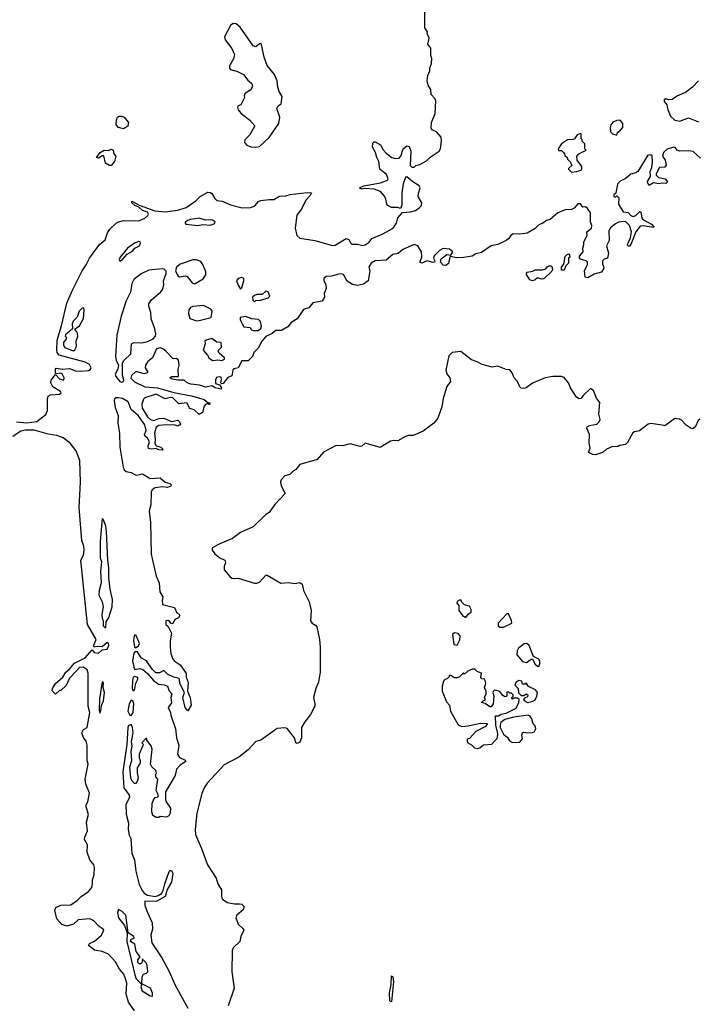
# Model space of a CAD drawing. Extents: x 2220333 to 2384341, y 721037 to 894043.
# Tile 277 of 325: x 2346499 to 2351892, y 797667 to 805491. Entities that reach past the tile are written whole.
import ezdxf

# ---------------------------------------------------------------- set-up
doc = ezdxf.new("R2010")
doc.units = 0

msp = doc.modelspace()

# ---------------------------------------------------------------- linework, layer by layer
at = {"layer": '0CON10XD'}
for points in [[(2349387.1, 804457.1), (2349410.3, 804430.3), (2349456.4, 804396.4), (2349485, 804387.5), (2349515, 804390), (2349527.5, 804405), (2349547.5, 804465), (2349575, 804487.5), (2349593.6, 804483.6), (2349608.8, 804445), (2349603, 804333), (2349615, 804320), (2349635, 804320), (2349648.3, 804331.7), (2349679.5, 804340.5), (2349731.7, 804368.3), (2349762.4, 804397.6), (2349834, 804445), (2349844.2, 804465), (2349852.5, 804525), (2349847.9, 804557.9), (2349815, 804598), (2349776.1, 804616.1), (2349768.3, 804628.3), (2349772.2, 804675), (2349802.2, 804745), (2349806.2, 804845), (2349797.5, 804865), (2349770, 804895), (2349766.4, 804936.4), (2349745, 804970), (2349736.7, 805005), (2349743, 805047), (2349757.5, 805085), (2349757.5, 805105), (2349773, 805143), (2349773.6, 805183.6), (2349766.7, 805205), (2349767.5, 805265), (2349742.5, 805295), (2349752.5, 805345), (2349738.3, 805381.7), (2349740, 805395), (2349720, 805425), (2349720, 805625)], [(2348375, 804476.9), (2348405, 804482.5), (2348482.2, 804555), (2348557.5, 804665), (2348567.5, 804715), (2348543.9, 804786.1), (2348553.6, 804806.4), (2348577, 804823), (2348585, 804880), (2348561.1, 804921.1), (2348550, 804955), (2348544.1, 805004.1), (2348524, 805055), (2348465, 805128), (2348442.2, 805192.2), (2348422.1, 805292.1), (2348415, 805301.2), (2348405, 805300), (2348375, 805275.5), (2348355, 805283.8), (2348250.5, 805430.5), (2348219, 805459), (2348195, 805461.5), (2348175, 805445.9), (2348126.1, 805355), (2348131.7, 805331.7), (2348185, 805261.3), (2348207.1, 805215), (2348199.1, 805180.9), (2348165.8, 805125), (2348165.9, 805105.9), (2348175.7, 805095.7), (2348225, 805081.1), (2348278, 805055), (2348311.4, 805011.4), (2348343.3, 804985), (2348350, 804965), (2348337.5, 804935), (2348289.3, 804900.7), (2348283.3, 804885), (2348287, 804873), (2348257.5, 804815), (2348235, 804806.7), (2348230, 804795), (2348235.8, 804775), (2348260, 804745), (2348324.2, 804695), (2348367.1, 804647.1), (2348328.1, 804575), (2348289.4, 804535), (2348286.7, 804515), (2348303.2, 804493.2), (2348335, 804480.5), (2348375, 804476.9)], [(2351894.2, 805005.8), (2351846, 804955), (2351789.1, 804910.9), (2351725.8, 804885), (2351685, 804857.1), (2351655, 804853.3), (2351635, 804862.5), (2351620, 804855), (2351621.7, 804841.7), (2351643.3, 804815), (2351650.6, 804775), (2351671.9, 804725), (2351705, 804691.2), (2351745, 804683.3), (2351815, 804710), (2351895, 804680)], [(2347325, 804623.3), (2347285, 804633.3), (2347266.7, 804655), (2347267.5, 804695), (2347277.5, 804715), (2347290, 804725), (2347310, 804725), (2347330, 804715), (2347363.3, 804675), (2347358.8, 804645), (2347325, 804623.3)], [(2351245, 804572.5), (2351250, 804595), (2351275, 804612.5), (2351292.5, 804635), (2351292.5, 804665), (2351271.7, 804691.7), (2351245, 804690), (2351213.9, 804676.1), (2351197.5, 804655), (2351192.5, 804635), (2351195, 804600), (2351210, 804585), (2351245, 804572.5)], [(2350885, 804280), (2350925, 804283.3), (2350960, 804295), (2350967.5, 804305), (2350966.7, 804325), (2350930, 804375), (2350926.7, 804405), (2350943.9, 804426.1), (2351000, 804455), (2350990, 804465), (2350990, 804505), (2350970, 804525), (2350970, 804535), (2350960, 804545), (2350960, 804585), (2350955, 804587.5), (2350930, 804575), (2350907, 804543), (2350895, 804537.5), (2350852.7, 804537.3), (2350805, 804503.3), (2350777.5, 804465), (2350781.7, 804451.7), (2350805, 804450), (2350818.3, 804438.3), (2350830, 804425), (2350831.7, 804411.7), (2350850, 804395), (2350851.7, 804381.7), (2350880, 804355), (2350880, 804345), (2350890, 804335), (2350861.7, 804308.3), (2350861.7, 804301.7), (2350885, 804280)], [(2346475, 802295.4), (2346555, 802288.3), (2346635, 802296.8), (2346707, 802353), (2346720.5, 802385), (2346720, 802475), (2346725, 802498.1), (2346745, 802510.5), (2346815.6, 802514.4), (2346827.5, 802525), (2346823.3, 802535), (2346763.8, 802573.8), (2346747.1, 802605), (2346749.6, 802625), (2346785, 802670), (2346815, 802636), (2346850, 802625), (2346852, 802645), (2346837, 802677), (2346825, 802682), (2346787.5, 802677.5), (2346783.8, 802683.8), (2346783.8, 802715), (2346788.8, 802721.2), (2346840, 802715), (2346895, 802717.7), (2346941.5, 802701.5), (2346985, 802698.4), (2347045, 802703.9), (2347058.8, 802711.2), (2347066.3, 802723.7), (2347055, 802750.3), (2347019, 802769), (2346814, 802825), (2346798, 802845), (2346794.1, 802864.1), (2346795.7, 802945), (2346831.2, 803058.8), (2346875, 803238), (2346915, 803337.1), (2346995, 803496.2), (2347028.4, 803541.6), (2347054.4, 803595), (2347132.5, 803705), (2347179.3, 803740.7), (2347197.7, 803797.7), (2347215.6, 803825), (2347265, 803874.2), (2347283.3, 803885), (2347325, 803894.2), (2347445, 803893.3), (2347495, 803914), (2347516.7, 803935), (2347523.3, 803945), (2347515, 803960), (2347475, 803973.8), (2347445, 804000), (2347414.2, 804014.2), (2347391.2, 804035), (2347390, 804045), (2347395, 804047.1), (2347447.5, 804017.5), (2347572.3, 803972.3), (2347655, 803964.5), (2347755, 803976.2), (2347821.5, 803998.5), (2347898.5, 804051.5), (2347933.5, 804086.5), (2347995, 804120.8), (2348015, 804118), (2348025, 804110), (2348048.8, 804068.8), (2348065, 804054.5), (2348107.7, 804047.7), (2348175, 804019.5), (2348266.4, 803996.4), (2348335, 803998), (2348367.1, 804012.9), (2348396.7, 804045), (2348415, 804052.9), (2348481.5, 804061.5), (2348517.9, 804062.1), (2348565, 804088.6), (2348615, 804090), (2348647.9, 804102.1), (2348785, 804117.5), (2348817.5, 804115), (2348808.9, 804095), (2348774.2, 804055.8), (2348739.6, 803985), (2348701.9, 803938.1), (2348687.1, 803835), (2348701.1, 803775), (2348725, 803753.8), (2348845, 803735.4), (2348985, 803697.6), (2349005, 803700), (2349095, 803752.5), (2349114.3, 803745), (2349127, 803717), (2349137.7, 803707.7), (2349185, 803707.8), (2349225, 803697.4), (2349245, 803701.9), (2349276.6, 803723.4), (2349298.7, 803751.3), (2349385, 803788), (2349466.7, 803833.3), (2349494, 803875), (2349505, 803917.5), (2349541.7, 803958.3), (2349604.3, 803964.3), (2349643.8, 803975), (2349675, 803994.5), (2349692.5, 804015), (2349694.2, 804035), (2349666.7, 804085), (2349667.8, 804112.2), (2349682, 804155), (2349675, 804170), (2349622.7, 804202.7), (2349575, 804242.5), (2349565, 804240), (2349546.4, 804186.4), (2349536.7, 804115), (2349537, 804017), (2349525, 803990), (2349505, 803997.5), (2349455, 803997.5), (2349425, 804013.8), (2349416.7, 804025), (2349410, 804065), (2349399.1, 804089.1), (2349366.5, 804126.5), (2349315, 804144.4), (2349245, 804148.8), (2349214.3, 804144.3), (2349200, 804155), (2349235, 804170), (2349366.1, 804193.9), (2349422.5, 804215), (2349427.5, 804225), (2349415, 804260), (2349362.3, 804302.3), (2349352.5, 804365), (2349336.7, 804395), (2349326.7, 804435), (2349303, 804477), (2349305, 804510), (2349315, 804520), (2349325, 804520), (2349365.7, 804495.7), (2349387.1, 804457.1)], [(2351909.5, 804389.5), (2351852.5, 804442.5), (2351815, 804448.8), (2351745, 804446.7), (2351723.9, 804453.9), (2351707.5, 804475), (2351695, 804478.8), (2351645, 804462), (2351615, 804436.7), (2351606.7, 804405), (2351627.5, 804375), (2351637.5, 804335), (2351625, 804320), (2351585, 804317.5), (2351557.5, 804265), (2351557.5, 804255), (2351575, 804237.5), (2351630, 804225), (2351647, 804203), (2351635, 804190), (2351605, 804192.5), (2351575, 804186.7), (2351535, 804193.3), (2351502.5, 804172.5), (2351490.5, 804190.5), (2351488.8, 804205), (2351511.2, 804245), (2351510.6, 804285), (2351521.9, 804315), (2351528.3, 804361.7), (2351525, 804410), (2351515, 804417.5), (2351490, 804415), (2351411.2, 804285), (2351395.5, 804274.5), (2351355, 804264.3), (2351311.2, 804225), (2351272.4, 804207.6), (2351250.8, 804185), (2351237, 804113), (2351220, 804100), (2351220, 804085), (2351235, 804080), (2351245, 804090), (2351260, 804075), (2351257.5, 804025), (2351294.4, 803964.4), (2351335, 803958), (2351356.7, 803935), (2351375, 803927.5), (2351395, 803936), (2351427.5, 803967.5), (2351435, 803960), (2351443.8, 803915), (2351452.3, 803902.3), (2351520, 803865), (2351540, 803845), (2351535, 803840), (2351455, 803853.8), (2351431.2, 803848.8), (2351396.2, 803805), (2351356.7, 803705), (2351345, 803690), (2351335, 803690), (2351330, 803705), (2351353.3, 803756.7), (2351361.2, 803805), (2351346.1, 803856.1), (2351315, 803883.3), (2351295, 803888), (2351258.3, 803881.7), (2351235, 803867.5), (2351194.4, 803835.6), (2351180, 803815), (2351183.6, 803736.4), (2351163.3, 803695), (2351177.5, 803635), (2351170, 803595), (2351143, 803587), (2351130, 803575), (2351130, 803545), (2351135, 803540), (2351142.5, 803515), (2351122.5, 803485), (2351065, 803468.8), (2351015, 803440), (2350992.5, 803445), (2350987.5, 803495), (2351011.2, 803545), (2351012.5, 803565), (2351000, 803575), (2350957, 803587), (2350948.3, 803598.3), (2350948.3, 803611.7), (2350977.5, 803645), (2350973.3, 803675), (2350983.3, 803705), (2350982.5, 803725), (2351010, 803775), (2351007.5, 803805), (2351042.5, 803835), (2351046.7, 803855), (2351036.7, 803885), (2351036.1, 803956.1), (2351011.7, 803991.7), (2350995, 804003.3), (2350975, 804000), (2350955, 804027.5), (2350935, 804027.5), (2350905, 803992.5), (2350885, 803982.5), (2350835, 803980), (2350775, 803956.2), (2350716.2, 803903.8), (2350685.7, 803894.3), (2350656.7, 803873.3), (2350625, 803860.8), (2350595, 803832), (2350533.3, 803795), (2350475, 803785.6), (2350421.2, 803788.8), (2350403, 803777), (2350385, 803749.2), (2350365.8, 803735), (2350298.8, 803705), (2350246.4, 803693.6), (2350169.4, 803640.6), (2350125, 803631.4), (2350095, 803612.5), (2350025, 803600)], [(2347225, 804332), (2347212.3, 804332.3), (2347180, 804350), (2347168.3, 804408.3), (2347155, 804410), (2347125, 804390), (2347110, 804395), (2347140, 804435), (2347170, 804455), (2347205, 804452.5), (2347225, 804462.5), (2347242.5, 804455), (2347246.7, 804425), (2347263.3, 804405), (2347252.5, 804365), (2347225, 804332)], [(2347915, 803854.5), (2347955, 803863.8), (2348015, 803858.6), (2348048.3, 803871.7), (2348051.7, 803881.7), (2348033.3, 803896.7), (2348015, 803901.2), (2347975, 803896.7), (2347925, 803913.3), (2347857, 803903), (2347833.9, 803896.1), (2347815, 803880), (2347813, 803873), (2347820, 803865), (2347915, 803854.5)], [(2350025, 803600), (2349969.5, 803599.5), (2349925, 803610), (2349917, 803603), (2349907.8, 803552.2), (2349885, 803538.7), (2349865, 803540.4), (2349842.9, 803562.9), (2349849.3, 803590.7), (2349895, 803626.2), (2349925, 803620), (2349942.5, 803645), (2349915, 803667.5), (2349865, 803672.2), (2349835, 803657.5), (2349791.9, 803615), (2349786.9, 803595), (2349797.5, 803575), (2349796.9, 803563.1), (2349785, 803560.6), (2349736.1, 803573.9), (2349695, 803556.2), (2349680, 803565), (2349693.8, 803605), (2349692.5, 803645), (2349663.3, 803695), (2349635, 803704.3), (2349544.4, 803665), (2349506.6, 803633.4), (2349465, 803624.4), (2349410.4, 803579.6), (2349325, 803573.9), (2349293.4, 803556.6), (2349274, 803525), (2349281.9, 803495), (2349267.5, 803415), (2349230.5, 803389.5), (2349185, 803379.4), (2349145, 803386.9), (2349102.8, 803412.8), (2349073.1, 803465), (2349055, 803470.8), (2349035, 803468.7), (2348976.7, 803453.3), (2348935, 803450.3), (2348915.5, 803435), (2348915, 803417.5), (2348931.1, 803385), (2348934.3, 803355.7), (2348920, 803315), (2348922.5, 803285), (2348902.5, 803255), (2348828.8, 803241.2), (2348798.3, 803201.7), (2348755, 803187.5), (2348705, 803112.5), (2348657.5, 803085), (2348630.7, 803049.3), (2348579.3, 803020.7), (2348535, 803020), (2348505, 802996.7), (2348455, 802972.5), (2348423.3, 802935), (2348395, 802880), (2348360, 802845), (2348350, 802815), (2348315, 802780), (2348265, 802780), (2348236.4, 802723.6), (2348203, 802717), (2348191.7, 802708.3), (2348185, 802660), (2348153.6, 802646.4), (2348115, 802600), (2348105, 802597.5), (2348097.5, 802605), (2348103.3, 802635), (2348100, 802650), (2348085, 802653.8), (2348063.5, 802646.5), (2348055, 802630), (2348055, 802600), (2348088.3, 802588.3), (2348102.5, 802565), (2348100, 802555), (2348052.5, 802565), (2348025, 802580.8), (2347975, 802570.8), (2347927.4, 802587.4), (2347860, 802595), (2347830, 802605), (2347805, 802627.5), (2347755, 802626.7), (2347712.5, 802635), (2347693.3, 802645), (2347705, 802656.7), (2347760, 802655), (2347757.5, 802715), (2347766.7, 802745), (2347760, 802785), (2347745, 802797.5), (2347720, 802795), (2347658.8, 802858.8), (2347635.9, 802875.9), (2347615, 802882.5), (2347585.7, 802874.3), (2347553.8, 802805), (2347515, 802771.2), (2347498.8, 802745), (2347496.7, 802725), (2347515.7, 802695.7), (2347515.5, 802684.5), (2347485, 802676.7), (2347435, 802692.3), (2347418.6, 802691.4), (2347387.4, 802662.6), (2347381.8, 802641.8), (2347412.6, 802612.6), (2347494.4, 802574.4), (2347593.8, 802565), (2347725, 802528.2), (2347865, 802500.8), (2347965, 802471.4), (2347997.5, 802447.5), (2348010, 802445), (2348010, 802435), (2348003, 802433), (2347995, 802440), (2347975, 802432.5), (2347965, 802420), (2347950.7, 802369.3), (2347925, 802352.5), (2347885, 802390), (2347851.7, 802401.7), (2347827.5, 802445), (2347765, 802437.5), (2347715, 802486.2), (2347695, 802488.8), (2347655, 802477.5), (2347585, 802515.7), (2347495, 802486.7), (2347484.1, 802475.9), (2347468.8, 802435), (2347472.7, 802402.7), (2347513.8, 802335), (2347540, 802315), (2347565, 802306.7), (2347605, 802321.2), (2347645, 802323.8), (2347705, 802297.5), (2347755, 802307.5), (2347770, 802295), (2347777, 802277), (2347775, 802270), (2347765, 802270), (2347755, 802260), (2347735, 802267.5), (2347665, 802271.2), (2347605, 802266.2), (2347585, 802252.5), (2347570, 802205), (2347576.2, 802155), (2347573.6, 802123.6), (2347583.3, 802103.3), (2347620, 802095), (2347640, 802075), (2347635, 802070), (2347605, 802073.3), (2347585, 802082.5), (2347545, 802076.7), (2347524, 802084), (2347520, 802105), (2347530, 802135), (2347515.8, 802165.8), (2347493.3, 802185), (2347490, 802195), (2347503.9, 802226.1), (2347495, 802272.5), (2347440, 802345), (2347384.5, 802394.5), (2347360.9, 802455), (2347315, 802479.8), (2347285, 802486.9), (2347262.5, 802485), (2347252.7, 802477.3), (2347250, 802465), (2347258.2, 802408.2), (2347281, 802345), (2347279.7, 802285), (2347292.1, 802205), (2347296.3, 802095), (2347322, 801935), (2347330.6, 801915), (2347345, 801901.4), (2347385, 801891.9), (2347425, 801870.6), (2347475, 801880.8), (2347535, 801844.5), (2347615, 801850), (2347655, 801816.9), (2347693.3, 801805), (2347703.8, 801795), (2347699.2, 801785), (2347675, 801772.7), (2347635, 801778.9), (2347575, 801771.5), (2347550.8, 801755), (2347544.2, 801735), (2347540.8, 801635), (2347528.6, 801585), (2347538.1, 801495), (2347543.5, 801243.5), (2347585, 801067.5), (2347608.8, 801015), (2347613.3, 800945), (2347638, 800905), (2347631.2, 800875), (2347635, 800842.5), (2347728.8, 800818.8), (2347748.1, 800778.1), (2347766.3, 800766.3), (2347770.8, 800755), (2347761.7, 800738.3), (2347732.5, 800725), (2347715, 800690), (2347701.7, 800691.7), (2347685, 800717.5), (2347660, 800715), (2347660, 800685), (2347678.3, 800668.3), (2347706.7, 800615), (2347696, 800555), (2347695.9, 800505.9), (2347700, 800455), (2347713.3, 800415), (2347726.7, 800395), (2347773.3, 800365), (2347822.5, 800295), (2347822.5, 800265), (2347838, 800225), (2347832.5, 800155), (2347853.8, 800103.8), (2347861.2, 800045), (2347835, 800000), (2347814.1, 800024.1), (2347796.2, 800105), (2347810, 800145), (2347775, 800210), (2347766.4, 800256.4), (2347725, 800266.7), (2347675, 800290), (2347645, 800320), (2347610.6, 800299.4), (2347581.8, 800301.8), (2347550.9, 800330.9), (2347506.2, 800395), (2347466.6, 800416.6), (2347452, 800442), (2347435, 800468.8), (2347415, 800468.8), (2347405, 800456.7), (2347395.3, 800395), (2347405.3, 800345.3), (2347415, 800326.9), (2347455, 800334.3), (2347476.6, 800326.6), (2347514.4, 800294.4), (2347565, 800236), (2347605, 800210), (2347646.4, 800206.4), (2347672.5, 800195), (2347686.4, 800156.4), (2347707.5, 800135), (2347701.2, 800105), (2347706.4, 800063.6), (2347680, 800025), (2347698.8, 799985), (2347700, 799965), (2347736.7, 799855), (2347744.1, 799784.1), (2347763.3, 799725), (2347753.3, 799655), (2347768.3, 799628.3), (2347815, 799606.7), (2347818.8, 799595), (2347775, 799566.2), (2347746.2, 799535), (2347733.8, 799485), (2347658.8, 799355), (2347656.7, 799295), (2347663.3, 799275), (2347697.5, 799225), (2347694, 799185), (2347685, 799163.3), (2347665, 799153.3), (2347615, 799160), (2347605, 799150), (2347585, 799150), (2347558.3, 799168.3), (2347548.8, 799195), (2347553, 799263), (2347561.7, 799291.7), (2347575, 799310), (2347600, 799315), (2347600, 799335), (2347582.5, 799365), (2347597.5, 799455), (2347580, 799475), (2347580, 799495), (2347587.5, 799505), (2347580, 799525), (2347550, 799555), (2347540, 799575), (2347553, 799693), (2347545, 799720), (2347510, 799765), (2347508.3, 799778.3), (2347501.7, 799778.3), (2347470, 799745), (2347480, 799735), (2347477, 799723), (2347447.5, 799655), (2347447.5, 799625), (2347457.5, 799605), (2347457.5, 799585), (2347433.6, 799546.4), (2347432.5, 799505), (2347440, 799465), (2347431.7, 799438.3), (2347418.3, 799421.7), (2347411.7, 799421.7), (2347395, 799437.5), (2347383, 799463), (2347374.2, 799555), (2347390, 799605), (2347384.4, 799675), (2347391.7, 799718.3), (2347388.1, 799755), (2347401.4, 799825), (2347396.8, 799866.8), (2347385, 799891.2), (2347365, 799882.9), (2347358, 799865), (2347351.4, 799731.4), (2347319, 799515), (2347327.5, 799387.5), (2347369.2, 799329.2), (2347371.2, 799308.8), (2347342, 799255), (2347345, 799176.7), (2347364.1, 799105), (2347361.2, 799055), (2347369.7, 799009.7), (2347381.3, 798985), (2347390.8, 798865), (2347411.4, 798815), (2347423.3, 798725), (2347448.4, 798618.4), (2347471.5, 798571.5), (2347489.4, 798549.4), (2347515, 798532.7), (2347575, 798523.1), (2347598.9, 798531.1), (2347625, 798547.1), (2347639.7, 798570.3), (2347651.4, 798625), (2347687, 798723), (2347695, 798731.2), (2347705, 798728.8), (2347715.4, 798705.4), (2347705, 798636.7), (2347672.3, 798577.7), (2347655.4, 798524.6), (2347585, 798483.8), (2347493.8, 798485), (2347495, 798452.5), (2347514.4, 798395), (2347552.9, 798315), (2347554.3, 798265), (2347540.6, 798215), (2347550.6, 798155), (2347628, 798035), (2347687.6, 797927.6), (2347733.2, 797825), (2347835, 797635.7)], [(2347295, 803571.2), (2347315, 803584.5), (2347352.8, 803627.2), (2347395, 803650.8), (2347413.8, 803676.2), (2347451.8, 803695), (2347459.6, 803715), (2347456.6, 803726.6), (2347445, 803729.5), (2347411.2, 803715), (2347355.6, 803674.4), (2347298.8, 803605), (2347290, 803585), (2347295, 803571.2)], [(2350825, 803500), (2350805, 803500), (2350803.8, 803525), (2350822.5, 803547.5), (2350835, 803610), (2350850, 803625), (2350865, 803630), (2350870, 803605), (2350860, 803595), (2350860, 803555), (2350840, 803535), (2350825, 803500)], [(2347885, 803392.5), (2347895, 803394), (2347957.7, 803432.3), (2347977.6, 803462.4), (2347977.4, 803487.4), (2347955.4, 803545.4), (2347938.3, 803568.3), (2347905, 803581.5), (2347875, 803582.2), (2347775, 803548.4), (2347745.6, 803525), (2347738, 803495), (2347755.8, 803455.8), (2347768, 803448), (2347815, 803454.2), (2347829.8, 803449.8), (2347870.6, 803400.6), (2347885, 803392.5)], [(2350575, 803416.7), (2350554.1, 803424.1), (2350527.5, 803465), (2350530, 803485), (2350577, 803493), (2350595, 803502.5), (2350655, 803503.8), (2350680, 803510), (2350695, 803530), (2350715, 803537.5), (2350729.3, 803529.3), (2350733.3, 803505), (2350728.3, 803491.7), (2350665, 803432.5), (2350645, 803430), (2350615, 803440), (2350595, 803422.5), (2350575, 803416.7)], [(2347309.4, 802610.6), (2347325, 802614.4), (2347328.1, 802625), (2347316.7, 802665), (2347317, 802763), (2347327.6, 802782.4), (2347382, 802835), (2347388.8, 802915), (2347405, 802926.9), (2347465, 802923.1), (2347509.8, 802930.2), (2347560, 802955), (2347578, 802975), (2347580.8, 802995), (2347574.2, 803035), (2347544.4, 803114.4), (2347540.8, 803165), (2347525.6, 803215), (2347526.4, 803233.6), (2347545.6, 803265), (2347622.1, 803327.9), (2347634, 803345), (2347645.8, 803384.2), (2347641.2, 803415), (2347663.3, 803475), (2347663.6, 803493.6), (2347647.7, 803507.7), (2347631.7, 803511.7), (2347525, 803500.6), (2347465, 803470.4), (2347406.2, 803425), (2347390.3, 803395), (2347379.6, 803325), (2347345, 803258), (2347306.8, 803135), (2347272.3, 802985), (2347261.8, 802815), (2347265.6, 802785), (2347283.8, 802745), (2347278.5, 802715), (2347258.5, 802675), (2347262.7, 802655), (2347295, 802615.6), (2347309.4, 802610.6)], [(2348255, 803350), (2348265, 803360), (2348281.2, 803415), (2348280, 803435), (2348265, 803442.5), (2348236.2, 803435), (2348223.3, 803415), (2348235, 803380), (2348255, 803350)], [(2348365, 803250), (2348375, 803260), (2348415, 803262.5), (2348475, 803280), (2348487.5, 803295), (2348475, 803327.5), (2348455, 803332.5), (2348425, 803307.5), (2348385, 803307.5), (2348365, 803300), (2348350, 803285), (2348353, 803263), (2348365, 803250)], [(2346915, 802861.2), (2346935, 802863.3), (2346951.2, 802895), (2346947.5, 802935), (2346960, 802975), (2346956.4, 803006.4), (2346940, 803025), (2346940, 803035), (2346975, 803057.5), (2347006, 803115), (2347012.5, 803185), (2347005, 803200), (2346995, 803197.5), (2346972.5, 803175), (2346955, 803127.5), (2346923.3, 803095), (2346916.7, 803075), (2346920, 803035), (2346863, 802987), (2346860, 802975), (2346870, 802965), (2346867.5, 802955), (2346846.7, 802925), (2346846.7, 802905), (2346857.5, 802885), (2346915, 802861.2)], [(2347905, 803096.7), (2347935, 803103.3), (2348020, 803125), (2348030, 803175), (2348019.3, 803189.3), (2347958.8, 803218.8), (2347875, 803212), (2347855.8, 803204.2), (2347843.6, 803186.4), (2347840, 803155), (2347850, 803115), (2347905, 803096.7)], [(2348355, 803020), (2348395, 803022), (2348415, 803036.2), (2348420.6, 803055), (2348412.7, 803092.7), (2348397.3, 803107.3), (2348343.9, 803113.9), (2348295, 803133.3), (2348250, 803125), (2348250, 803105), (2348280, 803050), (2348330, 803045), (2348342.5, 803025), (2348355, 803020)], [(2348105, 802783.3), (2348126.4, 802793.6), (2348127.5, 802805), (2348085, 802840), (2348080, 802855), (2348080, 802865), (2348101.7, 802888.3), (2348100, 802925), (2348065, 802928.8), (2348025, 802957.5), (2347980, 802945), (2347970, 802935), (2347972.5, 802915), (2347957.5, 802865), (2347992.5, 802825), (2348005, 802800), (2348035, 802783.3), (2348075, 802787.5), (2348105, 802783.3)], [(2351905, 802317.1), (2351890.8, 802305), (2351867.3, 802252.7), (2351845, 802240), (2351826.4, 802246.4), (2351795, 802270), (2351759.3, 802309.3), (2351742.5, 802317.5), (2351705, 802322.5), (2351625, 802262.5), (2351605, 802270), (2351515, 802281.2), (2351494.1, 802275.9), (2351425, 802223.3), (2351385, 802216.2), (2351373, 802207), (2351328.3, 802131.7), (2351312.5, 802115), (2351265, 802107.5), (2351251.7, 802098.3), (2351205, 802096.7), (2351161.7, 802078.3), (2351136.7, 802055), (2351115, 802045.8), (2351075, 802034.2), (2351055, 802036.7), (2351030, 802045), (2351020, 802055), (2351032.5, 802085), (2351024, 802125), (2351028, 802195), (2351006.7, 802245), (2351010, 802255), (2351027.5, 802265), (2351085, 802277.1), (2351104.2, 802295), (2351112, 802315), (2351101.2, 802355), (2351109.3, 802449.3), (2351084.1, 802484.1), (2351060, 802545), (2351035, 802560), (2350976.7, 802505), (2350959.5, 802480.5), (2350945, 802476.7), (2350925, 802490), (2350877.5, 802565), (2350860, 802605), (2350825, 802646.2), (2350805, 802656), (2350736.1, 802656.1), (2350673.9, 802646.1), (2350575, 802602), (2350523.6, 802566.4), (2350505, 802560), (2350485, 802563.3), (2350475, 802572.5), (2350456.2, 802615), (2350428.8, 802645), (2350412.5, 802685), (2350395, 802707.5), (2350365, 802710), (2350298.3, 802738.3), (2350255, 802730), (2350175, 802750.6), (2350135, 802772.9), (2350088.6, 802788.6), (2350005, 802854), (2349935, 802846), (2349910.7, 802819.3), (2349885.5, 802705), (2349895, 802676.2), (2349918.1, 802645), (2349922, 802615), (2349893.8, 802575), (2349865, 802480), (2349853.1, 802415), (2349822.5, 802325), (2349791.2, 802285), (2349705, 802221.2), (2349625, 802186.7), (2349586, 802186), (2349565, 802179.2), (2349505, 802144), (2349473.6, 802146.4), (2349445, 802141.2), (2349365, 802090.6), (2349245, 802126.2), (2349218.3, 802101.7), (2349205, 802098.8), (2349125, 802120.8), (2349065, 802104), (2349015, 802106.7), (2348912.5, 802055), (2348862.5, 801995), (2348725, 801956.2), (2348694.1, 801915.9), (2348674.2, 801905.8), (2348645, 801877.5), (2348607.5, 801865), (2348576.7, 801835), (2348572, 801815), (2348576.1, 801786.1), (2348610, 801725), (2348524.5, 801635.5), (2348482.5, 801575), (2348455, 801560), (2348355, 801462), (2348254.5, 801415.5), (2348191.3, 801368.7), (2348090, 801325)], [(2347412.5, 797615), (2347363.8, 797685), (2347346.2, 797746.2), (2347350, 797835), (2347341.7, 797861.7), (2347326.1, 797906.1), (2347292.5, 797945), (2347261.4, 798005), (2347204.4, 798064.4), (2347155, 798085.8), (2347095, 798097.5), (2347046, 798135), (2347055, 798149.2), (2347095, 798168.5), (2347150, 798215), (2347168.8, 798255), (2347163.3, 798265), (2347130, 798285), (2347089.1, 798329.1), (2347055.5, 798345.5), (2346965, 798339.2), (2346925.5, 798304.5), (2346875, 798288.5), (2346835, 798300.9), (2346794.3, 798345), (2346778.6, 798415), (2346786.2, 798435), (2346825, 798455.7), (2346905, 798458), (2346955, 798492.5), (2346987, 798523), (2347045, 798562.5), (2347072, 798595), (2347078.8, 798625), (2347076.7, 798655), (2347091.2, 798695), (2347093.8, 798755), (2347088.8, 798775), (2347056.2, 798815), (2347036.2, 798875), (2347038, 798935), (2347013.3, 798975), (2347016.2, 798995), (2347038.8, 799045), (2347031.2, 799115), (2347047.1, 799175), (2347027.5, 799235), (2347027, 799253), (2347041.2, 799275), (2347054, 799345), (2347025.8, 799415), (2347018.8, 799455), (2347043.8, 799575), (2347036.7, 799605), (2347036, 799725), (2347027.7, 799757.7), (2347007.3, 799787.3), (2346992.5, 799825), (2347005, 799851.2), (2347036.2, 799865), (2347055.7, 799984.3), (2347042.5, 800035), (2347042.3, 800297.7), (2347035.5, 800325.5), (2347005, 800346.7), (2346975, 800344.3), (2346949.2, 800315), (2346895, 800257.5), (2346869.3, 800200.7), (2346825, 800160), (2346815, 800160), (2346785, 800130), (2346758.3, 800158.3), (2346760, 800175), (2346783.8, 800215), (2346841.2, 800265), (2346866, 800305), (2346893.2, 800326.8), (2346935, 800377.5), (2347019.3, 800420.7), (2347075, 800483.3), (2347091.2, 800461.2), (2347125, 800458.1), (2347155, 800483.8), (2347195, 800490), (2347207.7, 800517.7), (2347205, 800537.5), (2347195, 800542.5), (2347155, 800507.5), (2347115, 800510), (2347090, 800505), (2347086.7, 800515), (2347106.2, 800565), (2347038.8, 800685), (2346986, 801195), (2347005.3, 801234.7), (2347010.8, 801275), (2347007.7, 801307.7), (2346993, 801353), (2346970.8, 801615), (2346983.1, 801815), (2346977.3, 801987.3), (2346947.9, 802065), (2346901.3, 802125), (2346845, 802166.8), (2346795, 802186.6), (2346725, 802198.1), (2346615, 802229.4), (2346545, 802229.4), (2346509, 802221), (2346445, 802178.7)], [(2347185, 800660), (2347187.5, 800705), (2347208.8, 800741.2), (2347235.4, 800825), (2347235.5, 800884.5), (2347217.5, 800965), (2347207.1, 801055), (2347208.4, 801135), (2347198.8, 801195), (2347189.5, 801425), (2347183.6, 801465), (2347165, 801516.7), (2347155, 801527.5), (2347139.2, 801345), (2347140, 801215), (2347148, 801185), (2347142, 801105), (2347147.5, 801015), (2347130.8, 800955), (2347127.7, 800917.7), (2347153.8, 800865), (2347163.8, 800825), (2347152, 800765), (2347153.8, 800735), (2347162.5, 800715), (2347162.5, 800675), (2347175, 800660), (2347185, 800660)], [(2348090, 801325), (2348030, 801295), (2348030, 801275), (2348050, 801245), (2348090, 801215), (2348130, 801195), (2348134, 801175), (2348123.5, 801145), (2348125, 801120), (2348168.6, 801065), (2348185, 801053.1), (2348205, 801049.4), (2348235, 801054), (2348365, 801014.3), (2348385, 801014.2), (2348405, 801021.2), (2348454.3, 801075.7), (2348465, 801078), (2348575, 801014.3), (2348635, 801018), (2348685, 801010), (2348725, 801018.8), (2348744, 801004), (2348753.8, 800955), (2348800, 800865), (2348816.2, 800795), (2348811.2, 800715), (2348823.3, 800695), (2348849.3, 800679.3), (2348860, 800665), (2348882, 800565), (2348888, 800505), (2348887.5, 800305), (2348874.2, 800225.8), (2348852.6, 800177.4), (2348834.2, 800105), (2348845.8, 800055), (2348843.8, 800035), (2348811.2, 799968.8), (2348765, 799911.2), (2348739.4, 799865), (2348739.1, 799785), (2348725, 799750.8), (2348705, 799740), (2348694, 799745), (2348684.3, 799785), (2348625, 799858.8), (2348605, 799864), (2348545, 799858.8), (2348415, 799766.2), (2348375, 799753.8), (2348315, 799688.8), (2348240.3, 799629.7), (2348125, 799568.6), (2347988, 799425), (2347965, 799386.7), (2347947.6, 799342.4), (2347905.7, 799184.3), (2347894.3, 799055), (2347895.7, 799015), (2347944.7, 798904.7), (2347991.5, 798775), (2348059.5, 798669.5), (2348074.7, 798624.7), (2348101.8, 798575), (2348102.7, 798525), (2348109.4, 798505), (2348146.7, 798475), (2348205, 798464.4), (2348245, 798466.2), (2348265, 798461.2), (2348283, 798443), (2348275, 798417.5), (2348225.6, 798374.4), (2348215.8, 798355), (2348235, 798304), (2348270.9, 798270.9), (2348280, 798255), (2348255.7, 798205), (2348247.5, 798165), (2348195.7, 798115), (2348188.5, 798095), (2348184.3, 797924.3), (2348202.5, 797795), (2348156.9, 797655)], [(2350045, 800740), (2350065, 800770), (2350088.3, 800781.7), (2350087.5, 800805), (2350075, 800830), (2350035, 800840), (2350011.7, 800861.7), (2350005, 800880), (2349995, 800877.5), (2349975, 800866.7), (2349972.5, 800855), (2349990, 800835), (2349990, 800795), (2350017.5, 800755), (2350045, 800740)], [(2350345, 800662.5), (2350410, 800695), (2350407, 800717), (2350385, 800770), (2350371.7, 800768.3), (2350302.5, 800695), (2350302.5, 800675), (2350313.6, 800663.6), (2350345, 800662.5)], [(2347425, 800501.2), (2347443.3, 800515), (2347452.5, 800535), (2347425, 800597.5), (2347415, 800602.5), (2347405, 800582.5), (2347403.5, 800555), (2347411.2, 800511.2), (2347415, 800503.3), (2347425, 800501.2)], [(2349975, 800520), (2349997, 800563), (2350000, 800595), (2349985, 800612.5), (2349955, 800617.5), (2349940, 800605), (2349950, 800525), (2349975, 800520)], [(2350625, 800350), (2350632.5, 800375), (2350632.5, 800395), (2350625, 800410), (2350581.7, 800431.7), (2350547, 800517), (2350530, 800535), (2350509.3, 800530.7), (2350463.4, 800496.6), (2350452, 800475), (2350450, 800445), (2350495, 800390), (2350526.4, 800383.6), (2350565, 800410), (2350575, 800410), (2350595, 800370), (2350613, 800353), (2350625, 800350)], [(2350135, 799698.8), (2350155, 799703.8), (2350185, 799727.5), (2350252.5, 799735), (2350296.2, 799785), (2350298.3, 799818.3), (2350282.5, 799885), (2350281.7, 799958.3), (2350305, 799960), (2350325, 799972.5), (2350365, 799980), (2350445, 800020), (2350466.7, 800065), (2350468.3, 800088.3), (2350455, 800100), (2350425, 800100), (2350411.7, 800091.7), (2350410, 800105), (2350420, 800115), (2350420, 800125), (2350408.3, 800138.3), (2350395, 800140), (2350385, 800150), (2350371.7, 800148.3), (2350370, 800115), (2350355, 800110), (2350335, 800122.5), (2350315, 800152.5), (2350275, 800162.5), (2350263.6, 800156.4), (2350260, 800145), (2350266.7, 800115), (2350262.5, 800055), (2350245, 800030), (2350235, 800030), (2350198.3, 800058.3), (2350170, 800065), (2350181.7, 800078.3), (2350200, 800085), (2350192.5, 800105), (2350206.7, 800135), (2350206.7, 800155), (2350193.3, 800185), (2350202.5, 800215), (2350199.3, 800239.3), (2350195, 800250), (2350173, 800253), (2350163, 800263), (2350168.3, 800298.3), (2350135, 800310), (2350115, 800330), (2350095, 800330), (2350060, 800315), (2350035, 800290), (2350025, 800300), (2349995, 800270), (2349975, 800260), (2349955, 800260), (2349925, 800280), (2349911.7, 800278.3), (2349910, 800265), (2349900, 800255), (2349873.9, 800246.1), (2349866.4, 800233.6), (2349856.2, 800195), (2349856, 800155), (2349890.9, 800070.9), (2349914, 800044), (2349922, 799995), (2349985, 799887.5), (2350014.1, 799874.1), (2350059.3, 799879.3), (2350165, 799900), (2350217, 799897), (2350200, 799875), (2350125, 799833.3), (2350075, 799780), (2350060, 799775), (2350052.5, 799765), (2350060, 799745), (2350089.3, 799729.3), (2350113.9, 799703.9), (2350135, 799698.8)], [(2347405, 800157.5), (2347413.8, 800175), (2347421.2, 800218.8), (2347440, 800255), (2347433.3, 800265), (2347415, 800272.5), (2347401.9, 800265), (2347395, 800240), (2347392.7, 800175), (2347395, 800163.8), (2347405, 800157.5)], [(2347135, 799980), (2347145, 800002.5), (2347149.2, 800040.8), (2347165, 800077.5), (2347174.2, 800145), (2347162.5, 800185), (2347165, 800220), (2347155, 800230), (2347132.5, 800095), (2347130, 800005), (2347135, 799980)], [(2350535, 800064), (2350577.5, 800075), (2350595, 800086), (2350609.2, 800115), (2350613.8, 800145), (2350597.5, 800165), (2350541.7, 800191.7), (2350525, 800220), (2350515, 800210), (2350495, 800210), (2350490, 800235), (2350465, 800240), (2350442.5, 800225), (2350433, 800203), (2350460, 800175), (2350463, 800143), (2350485, 800120), (2350505, 800120), (2350525, 800132.5), (2350536.1, 800126.1), (2350535, 800110), (2350511.7, 800098.3), (2350502.5, 800085), (2350535, 800064)], [(2347385, 799961.2), (2347401.9, 799985), (2347407.1, 800055), (2347398.3, 800078.3), (2347385, 800083.3), (2347370.5, 800055), (2347359.4, 799995), (2347375, 799963.8), (2347385, 799961.2)], [(2350415, 799746.2), (2350475, 799750), (2350493.8, 799775), (2350490.8, 799805), (2350496.1, 799823.9), (2350505, 799830), (2350536.1, 799823.9), (2350575, 799826.2), (2350587.7, 799832.3), (2350600, 799855), (2350595, 799880), (2350580, 799895), (2350570, 799935), (2350555.9, 799955.9), (2350540, 799965), (2350425, 799948.8), (2350355, 799930), (2350323.8, 799906.2), (2350316.7, 799885), (2350317.5, 799865), (2350343.9, 799813.9), (2350375, 799787.5), (2350390.5, 799760.5), (2350415, 799746.2)], [(2347470, 797830), (2347472.5, 797885), (2347482.6, 797907.4), (2347506.2, 797915), (2347516.8, 797925), (2347512.1, 797975), (2347503.5, 797995), (2347485, 798016), (2347477, 798017), (2347475, 798027.5), (2347473.5, 798005), (2347465, 797989.2), (2347448.2, 797988.2), (2347437.8, 797997.8), (2347438.7, 798021.3), (2347456.7, 798045), (2347426.1, 798085), (2347414.3, 798144.3), (2347380, 798165), (2347385, 798184), (2347408.3, 798191.7), (2347405.5, 798205), (2347360, 798235), (2347341.4, 798375), (2347314.2, 798405), (2347285, 798418.8), (2347275.8, 798395), (2347284, 798355), (2347331.7, 798291.7), (2347352, 798235), (2347351.1, 798165), (2347420.7, 797880.7), (2347427, 797867), (2347465, 797830), (2347470, 797830)], [(2347555, 797732), (2347555.6, 797755.6), (2347538.6, 797795), (2347470, 797830), (2347462.5, 797805), (2347472.5, 797775), (2347535, 797733.3), (2347555, 797732)], [(2349455, 797687.3), (2349445, 797687.9), (2349441.3, 797695), (2349439.2, 797755), (2349451.3, 797825), (2349455, 797892.5), (2349465, 797886.2), (2349469.7, 797845), (2349455, 797687.3)]]:
    msp.add_lwpolyline(points, dxfattribs=at)

doc.saveas('drawing.dxf')
